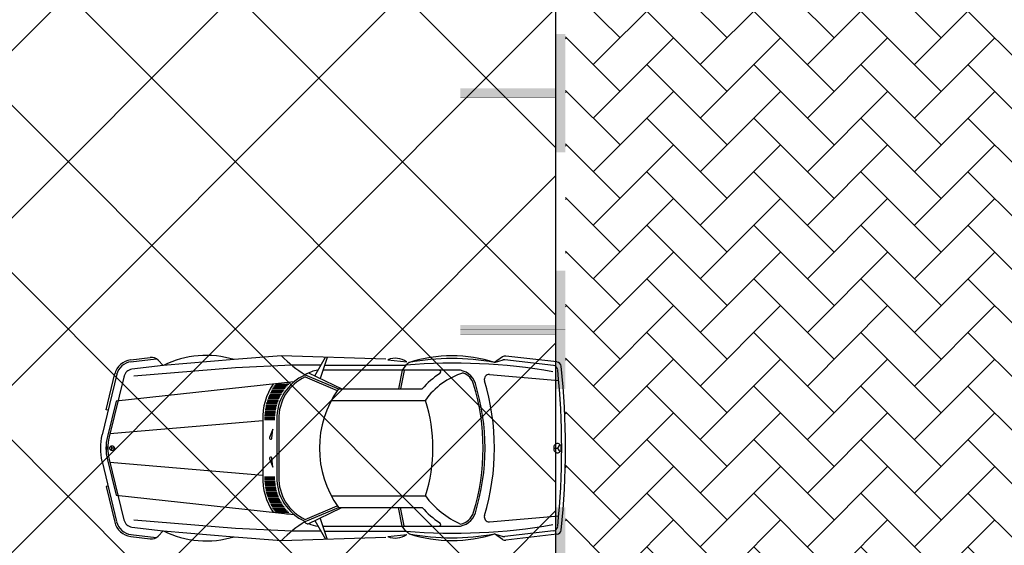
# Model space of a CAD drawing. Header units: millimetres. Extents: x 747415 to 1601423, y -236173 to 551995.
# Tile 427 of 549: x 1126441 to 1136847, y 203662 to 209213. Entities that reach past the tile are written whole.
import ezdxf

# ---------------------------------------------------------------- set-up
doc = ezdxf.new("R2010")
doc.units = ezdxf.units.MM
doc.header["$LTSCALE"] = 100
doc.header["$MEASUREMENT"] = 0
doc.linetypes.add('DASHED2', pattern=[9.525, 6.35, -3.175])
doc.layers.get('0').update_dxf_attribs({"linetype": 'CONTINUOUS', "lineweight": 0})
for name, color, linetype in [('T--A9041_VERHARDING_Parkeren', 9, 'CONTINUOUS'), ('T--L9041_VERHARDING_Wegen', 7, 'CONTINUOUS'), ('T--L9082_INRICHTING_SPECIFIEK_Auto', 8, 'CONTINUOUS')]:
    doc.layers.add(name, color=color, linetype=linetype)
for name, color, linetype, lineweight in [('T--A9041_VERHARDING_Wegen', 21, 'CONTINUOUS', 0), ('T--A9042_BEPLANTING', 90, 'CONTINUOUS', 0), ('T--L9067_BEHEERVOORZIENING_Belijning', 7, 'DASHED2', 0)]:
    doc.layers.add(name, color=color, linetype=linetype, lineweight=lineweight)
doc.layers.add('T--A9072_BELIJNING', color=7, linetype='CONTINUOUS', lineweight=0, true_color=0xffffff)

# ---------------------------------------------------------------- blocks, each defined once
blk = doc.blocks.new('auto09')
for points in [[(-4594, 932), (-4388, 958)], [(-4592, 912), (-4326, 945)], [(-1900, 939), (-3000, 975), (-3500, 935), (-4250, 874), (-4582, 833)], [(-2650, 764), (-2535, 960)], [(-2518, 959), (-2594, 737)], [(-666, 964), (-750, 905), (-660, 932)], [(-90, 910), (-631, 973)], [(-2585, 875), (-2891, 875), (-3488, 849), (-4561, 762)], [(-4250, 874), (-4305, 929)], [(-2547, 875), (-1687, 875), (-1724, 825), (-1764, 625)], [(-1876, 933), (-1678, 911)], [(-1650, 905), (-1687, 875)], [(-126, 874), (-640, 934)], [(-4742, 783), (-4898, 141)], [(-4835, 400), (-4855, 405), (-4762, 788)], [(-4665, 764), (-4821, 118)], [(-2750, 775), (-2400, 625), (-1513, 625)], [(-2750, 753), (-2412, 608)], [(-2714, 795), (-2363, 625)], [(-1143, 825), (-1338, 825), (-2564, 825)], [(-1704, 821), (-1744, 625)], [(-804, 777), (-71, 713)], [(-2870, 700), (-4750, 498), (-4841, 123)], [(-2474, 505), (-1480, 505)], [(-3200, 287), (-4814, 150)], [(-3200, 300), (-3200, -300)], [(-3050, 300), (-3050, -300)], [(-3030, 300), (-3030, -300)], [(-3102, 107), (-3092, 200), (-3127, 113)], [(-4835, 10), (-4855, 10)], [(-4767, 0), (-4792, 0), (-4804, 22)], [(-4804, -22), (-4792, 0)], [(-124, 0), (-84, 0)], [(-59, 39), (-84, 0), (-59, -39)], [(-4835, -10), (-4855, -10)], [(-4898, -141), (-4744, -776)], [(-4841, -123), (-4750, -498), (-2870, -700)], [(-4821, -118), (-4666, -757)], [(-3200, -287), (-4814, -150)], [(-3127, -113), (-3092, -200), (-3102, -107)], [(-4835, -400), (-4855, -405), (-4764, -781)], [(-2474, -505), (-1480, -505)], [(-2750, -753), (-2412, -608)], [(-2750, -775), (-2400, -625), (-1513, -625)], [(-2726, -801), (-2363, -625)], [(-1650, -905), (-1687, -875), (-1724, -825), (-1764, -625)], [(-1704, -821), (-1744, -625)], [(-804, -777), (-71, -713)], [(-2585, -875), (-2891, -875), (-3488, -849), (-4561, -762)], [(-2650, -764), (-2535, -960)], [(-2518, -959), (-2594, -737)], [(-2564, -825), (-1143, -825)], [(-4594, -932), (-4388, -958)], [(-4592, -912), (-4326, -945)], [(-4582, -833), (-4250, -874), (-3500, -935), (-3000, -975), (-1900, -939)], [(-4250, -874), (-4305, -929)], [(-2547, -875), (-1687, -875)], [(-1876, -933), (-1678, -911)], [(-666, -964), (-750, -905), (-660, -932)], [(-126, -874), (-640, -934)], [(-90, -910), (-631, -973)]]:
    blk.add_lwpolyline(points)
at = {"color": 0}
for points in [[(-3095, 632), (-2963, 632)], [(-3086, 647), (-2951, 647)], [(-3076, 662), (-2938, 662)], [(-3066, 677), (-2924, 677)], [(-2947, 692), (-2909, 692)], [(-3143, 527), (-3025, 527)], [(-3138, 542), (-3018, 542)], [(-3132, 557), (-3011, 557)], [(-3125, 572), (-3002, 572)], [(-3119, 587), (-2994, 587)], [(-3111, 602), (-2984, 602)], [(-3103, 617), (-2974, 617)], [(-3171, 422), (-3059, 422)], [(-3168, 437), (-3056, 437)], [(-3165, 452), (-3052, 452)], [(-3162, 467), (-3047, 467)], [(-3158, 482), (-3043, 482)], [(-3153, 497), (-3037, 497)], [(-3149, 512), (-3031, 512)], [(-3180, 332), (-3070, 332)], [(-3180, 317), (-3070, 317)], [(-3179, 347), (-3069, 347)], [(-3178, 362), (-3068, 362)], [(-3177, 377), (-3066, 377)], [(-3175, 392), (-3064, 392)], [(-3173, 407), (-3062, 407)], [(-3180, 302), (-3070, 302)], [(-3180, -302), (-3070, -302)], [(-3180, -317), (-3070, -317)], [(-3180, -332), (-3070, -332)], [(-3179, -347), (-3069, -347)], [(-3178, -362), (-3068, -362)], [(-3177, -377), (-3066, -377)], [(-3175, -392), (-3064, -392)], [(-3173, -407), (-3062, -407)], [(-3171, -422), (-3059, -422)], [(-3168, -437), (-3056, -437)], [(-3165, -452), (-3052, -452)], [(-3162, -467), (-3047, -467)], [(-3158, -482), (-3043, -482)], [(-3153, -497), (-3037, -497)], [(-3149, -512), (-3031, -512)], [(-3143, -527), (-3025, -527)], [(-3138, -542), (-3018, -542)], [(-3132, -557), (-3011, -557)], [(-3125, -572), (-3002, -572)], [(-3119, -587), (-2994, -587)], [(-3111, -602), (-2984, -602)], [(-3103, -617), (-2974, -617)], [(-3095, -632), (-2963, -632)], [(-3086, -647), (-2951, -647)], [(-3076, -662), (-2938, -662)], [(-3066, -677), (-2924, -677)], [(-2947, -692), (-2909, -692)]]:
    blk.add_lwpolyline(points, dxfattribs=at)
blk.add_circle((-4792, 0), 25)
for centre, radius, start, end in [((-4376, 859), 100, 45, 97.1189), ((-3799, -32), 1012, 72.7917, 116.4269), ((-2067, 1885), 1303, 224.2823, 238.398), ((-1797, 744), 205, 54.627, 112.627), ((-1200, -506), 1481, 72.3164, 107.6836), ((-1200, -1558), 2504, 79.6469, 100.3531), ((-637, 923), 50, 83.3456, 124.992), ((-4569, 734), 200, 97.1189, 166.373), ((-4569, 734), 180, 97.1189, 166.373), ((-4569, 734), 100, 97.1189, 166.373), ((-1169, -5077), 5975, 80.0039, 94.9739), ((-646, 884), 50, 83.3456, 106.5565), ((-132, 824), 50, 5.8201, 83.3456), ((-95, 860), 50, 6.0456, 83.3456), ((-8215, 0), 8215, 353.9544, 6.0456), ((-2546, 314), 504, 113.8546, 181.5941), ((-2546, 314), 484, 114.8768, 181.5941), ((-2580, 514), 311, 96.4415, 123.1514), ((-863, 71), 855, 122.9407, 139.5881), ((-863, 71), 755, 106.7493, 144.888), ((-1338, 805), 20, 302.9407, 90), ((-1143, 625), 200, 16.9505, 90), ((-1143, 625), 180, 16.9505, 69.5058), ((-808, 727), 50, 85.0236, 196.9556), ((-8215, 0), 8175, 354.1799, 5.8201), ((-2546, 314), 654, 146.3661, 181.5941), ((-1523, 0), 1077, 144.5107, 215.4893), ((-3194, 0), 2324, 343.0495, 16.9505), ((-3194, 0), 2344, 343.0495, 16.9505), ((-3194, 0), 2444, 343.0444, 16.9556), ((-3034, 0), 1634, 341.9965, 18.0035), ((-4315, 0), 600, 166.373, 193.627), ((-4336, 0), 520, 166.373, 193.627), ((-4336, 0), 500, 166.373, 193.627), ((-3115, 108), 13, 157.8888, 353.6771), ((-62, 0), 62.3, 161.6663, 180), ((-62, 0), 62.3, 180, 198.3337), ((-73, 4), 50.8, 141.3402, 161.6663), ((-80, 9), 41.9, 117.3736, 141.3402), ((-84, 18), 32.3, 90, 117.3736), ((-84, 18), 32.3, 62.6264, 90), ((-89, 9), 41.9, 38.6598, 62.6264), ((-95, 4), 50.8, 18.3337, 38.6598), ((-106, 0), 62.3, 0, 18.3337), ((-3115, -108), 13, 6.3229, 202.1112), ((-73, -4), 50.8, 198.3337, 218.6598), ((-80, -9), 41.9, 218.6598, 242.6264), ((-84, -18), 32.3, 242.6264, 270), ((-84, -18), 32.3, 270, 297.3736), ((-89, -9), 41.9, 297.3736, 321.3402), ((-95, -4), 50.8, 321.3402, 341.6663), ((-106, 0), 62.3, 341.6663, 0), ((-2546, -314), 654, 178.4059, 213.6339), ((-2546, -314), 504, 178.4059, 246.1454), ((-2546, -314), 484, 178.4059, 245.1232), ((-720, 68), 952, 216.9946, 245.943), ((-863, -71), 855, 220.4119, 237.0593), ((-1143, -625), 200, 270, 343.0495), ((-1143, -625), 180, 281.3543, 343.0495), ((-808, -727), 50, 163.0444, 274.9764), ((-4569, -734), 200, 193.627, 262.8811), ((-4569, -734), 180, 193.627, 262.8811), ((-4569, -734), 100, 193.627, 262.8811), ((-2067, -1885), 1303, 121.602, 135.7177), ((-2580, -514), 321, 236.0194, 243.0005), ((-2580, -514), 311, 244.4102, 263.5585), ((-1169, 5077), 5975, 265.0261, 279.9961), ((-1338, -805), 20, 270, 57.0593), ((-132, -824), 50, 276.6544, 354.1799), ((-4376, -859), 100, 262.8811, 315), ((-3799, 32), 1012, 243.5731, 287.2083), ((-1797, -744), 205, 247.373, 305.373), ((-1200, 1558), 2504, 259.6469, 280.3531), ((-1200, 506), 1481, 252.3164, 287.6836), ((-646, -884), 50, 253.4435, 276.6544), ((-95, -860), 50, 276.6544, 353.9544), ((-637, -923), 50, 235.008, 276.6544)]:
    blk.add_arc(centre, radius, start, end)
blk.add_solid([(-4855, 10), (-4835, 10), (-4855, -10), (-4835, -10)])
blk = doc.blocks.new('9041_parkeerplaats_2500x5000_hoeklijn')
at = {"layer": 'T--A9072_BELIJNING', "linetype": 'Continuous'}
h = blk.add_hatch(color=256, dxfattribs=at)
h.paths.add_polyline_path([(-1200, -1390), (-1250, -1390), (-1250, -2500), (-625, -2500), (-625, -2390), (-1200, -2390)])
h.paths.add_polyline_path([(1250, -1390), (1200, -1390), (1200, -2390), (625, -2390), (625, -2500), (1250, -2500)])
at = {"layer": 'T--L9067_BEHEERVOORZIENING_Belijning', "const_width": 1}
for points in [[(-1200, -1390), (-1250, -1390), (-1250, -2500), (-625, -2500), (-625, -2390), (-1200, -2390)], [(1250, -1390), (1200, -1390), (1200, -2390), (625, -2390), (625, -2500), (1250, -2500)]]:
    blk.add_lwpolyline(points, close=True, dxfattribs=at)
blk = doc.blocks.new('*U289')
at = {"layer": 'T--L9067_BEHEERVOORZIENING_Belijning'}
blk.add_blockref('9041_parkeerplaats_2500x5000_hoeklijn', (0, 1945, 0), dxfattribs=at)
blk = doc.blocks.new('*U290')
at = {"layer": 'T--L9067_BEHEERVOORZIENING_Belijning', "color": 0, "linetype": 'ByBlock', "lineweight": -2, "transparency": 16777216}
for p in [(10000, 0), (12500, 0), (15000, 0)]:
    blk.add_blockref('*U289', p, dxfattribs=at)

msp = doc.modelspace()

# ---------------------------------------------------------------- hatches: boundary and pattern name
at = {"layer": 'T--A9041_VERHARDING_Parkeren', "linetype": 'Continuous'}
h = msp.add_hatch(dxfattribs=at)
h.set_pattern_fill('ANSI37', color=256, scale=10000, style=0)
h.paths.add_polyline_path([(1132108.673, 238596.127), (1128980.363, 238413.692), (1125732.531, 238214.978), (1122556.748, 237997.524), (1122308.673, 237977.636), (1122308.673, 193325.106), (1132108.673, 193325.106)])
at = {"layer": 'T--A9041_VERHARDING_Wegen', "linetype": 'Continuous'}
h = msp.add_hatch(dxfattribs=at)
h.set_pattern_fill('AR-HBONE', color=256, scale=100, style=0)
h.paths.add_polyline_path([(1132208.673, 193125.106), (1137308.673, 193125.106), (1137308.673, 238915.304), (1132208.673, 238602.265)])
at = {"layer": 'T--A9042_BEPLANTING'}
h = msp.add_hatch(dxfattribs=at)
h.set_pattern_fill('GRASS', color=256, scale=1500, style=0)
edge = h.paths.add_edge_path()
edge.add_line((1194589.183, 247525.193), (1194593.64, 247264.881))
edge.add_line((1194593.64, 247264.881), (1189597.042, 247120.843))
edge.add_line((1189597.042, 247120.843), (1179615.176, 246734.424))
edge.add_line((1179615.176, 246734.424), (1169673.169, 246260.926))
edge.add_line((1169673.169, 246260.926), (1159743.156, 245284.429))
edge.add_line((1159743.156, 245284.429), (1149794.302, 244232.037))
edge.add_line((1149794.302, 244232.037), (1139904.319, 243419.621))
edge.add_line((1139904.319, 243419.621), (1138613.747, 243325.021))
edge.add_line((1138613.747, 243325.021), (1135690.007, 243117.197))
edge.add_line((1135690.007, 243117.197), (1132771.926, 242932.503))
edge.add_line((1132771.926, 242932.503), (1129859.398, 242758.599))
edge.add_line((1129859.398, 242758.599), (1126616.556, 242566.575))
edge.add_line((1126616.556, 242566.575), (1123385.964, 242364.695))
edge.add_line((1123385.964, 242364.695), (1120184.728, 242139.833))
edge.add_line((1120184.728, 242139.833), (1117014.113, 241880.011))
edge.add_line((1117014.113, 241880.011), (1113876.289, 241570.228))
edge.add_line((1113876.289, 241570.228), (1110773.76, 241198.319))
edge.add_line((1110773.76, 241198.319), (1107692.214, 240764.72))
edge.add_line((1107692.214, 240764.72), (1104624.361, 240306.925))
edge.add_line((1104624.361, 240306.925), (1101572.465, 239835.828))
edge.add_line((1101572.465, 239835.828), (1100403.086, 239650.924))
edge.add_line((1100403.086, 239650.924), (1097780.987, 239217.99))
edge.add_line((1097780.987, 239217.99), (1095157.329, 238732.83))
edge.add_line((1095157.329, 238732.83), (1092526.922, 238274.052))
edge.add_line((1092526.922, 238274.052), (1089457.602, 237766.051))
edge.add_line((1089457.602, 237766.051), (1086388.73, 237224.846))
edge.add_line((1086388.73, 237224.846), (1083401.545, 236651.668))
edge.add_line((1083401.545, 236651.668), (1080469.385, 236024.459))
edge.add_line((1080469.385, 236024.459), (1077519.444, 235269.823))
edge.add_line((1077519.444, 235269.823), (1074567.867, 234454.498))
edge.add_line((1074567.867, 234454.498), (1071611.505, 233602.32))
edge.add_line((1071611.505, 233602.32), (1068661.406, 232725.291))
edge.add_line((1068661.406, 232725.291), (1065719.424, 231822.381))
edge.add_line((1065719.424, 231822.381), (1062684.54, 230856.109))
edge.add_line((1062684.54, 230856.109), (1059866.196, 229920.836))
edge.add_line((1059866.196, 229920.836), (1056845.381, 228880.035))
edge.add_line((1056845.381, 228880.035), (1054034.15, 227860.451))
edge.add_line((1054034.15, 227860.451), (1051908.682, 227043.859))
edge.add_line((1051908.682, 227043.859), (1051192.354, 226766.278))
edge.add_line((1051192.354, 226766.278), (1050671.69, 226564.519))
edge.add_line((1050671.69, 226564.519), (1049927.631, 226262.62))
edge.add_line((1049927.631, 226262.62), (1049070.32, 225903.54))
edge.add_line((1049070.32, 225903.54), (1048360.834, 225606.376))
edge.add_line((1048360.834, 225606.376), (1045574.185, 224396.868))
edge.add_line((1045574.185, 224396.868), (1042746.023, 223102.062))
edge.add_line((1042746.023, 223102.062), (1039916.204, 221736.561))
edge.add_line((1039916.204, 221736.561), (1037264.038, 220364.549))
edge.add_line((1037264.038, 220364.549), (1036639.036, 220037.907))
edge.add_line((1036639.036, 220037.907), (1035761.731, 219567.084))
edge.add_line((1035761.731, 219567.084), (1034455.173, 218860.02))
edge.add_line((1034455.173, 218860.02), (1031834.519, 217415.207))
edge.add_line((1031834.519, 217415.207), (1029063.532, 215837.52))
edge.add_line((1029063.532, 215837.52), (1026493.513, 214322.916))
edge.add_line((1026493.513, 214322.916), (1023661.374, 212596.81))
edge.add_line((1023661.374, 212596.81), (1021148.701, 211011.913))
edge.add_line((1021148.701, 211011.913), (1018664.489, 209394.723))
edge.add_line((1018664.489, 209394.723), (1016111.63, 207674.051))
edge.add_line((1016111.63, 207674.051), (1013541.964, 205866.676))
edge.add_line((1013541.964, 205866.676), (1011054.819, 204060.939))
edge.add_line((1011054.819, 204060.939), (1008551.61, 202180.933))
edge.add_line((1008551.61, 202180.933), (1006071.977, 200261.271))
edge.add_line((1006071.977, 200261.271), (1003623.026, 198305.877))
edge.add_line((1003623.026, 198305.877), (1001255.469, 196356.541))
edge.add_line((1001255.469, 196356.541), (998895.97, 194358.237))
edge.add_line((998895.97, 194358.237), (996592.894, 192340.973))
edge.add_line((996592.894, 192340.973), (994271.188, 190253.094))
edge.add_line((994271.188, 190253.094), (992089.799, 188232.713))
edge.add_line((992089.799, 188232.713), (989855.126, 186096.735))
edge.add_line((989855.126, 186096.735), (987565.682, 183840.779))
edge.add_line((987565.682, 183840.779), (985556.73, 181812.43))
edge.add_line((985556.73, 181812.43), (983340.235, 179499.914))
edge.add_line((983340.235, 179499.914), (981234.422, 177237.565))
edge.add_line((981234.422, 177237.565), (979162.94, 174943.215))
edge.add_line((979162.94, 174943.215), (977214.691, 172724.59))
edge.add_line((977214.691, 172724.59), (975036.892, 170165.071))
edge.add_line((975036.892, 170165.071), (973160.412, 167901.106))
edge.add_line((973160.412, 167901.106), (971300.145, 165540.186))
edge.add_line((971300.145, 165540.186), (970653.489, 164750.347))
edge.add_line((970653.489, 164750.347), (969323.906, 163031.694))
edge.add_line((969323.906, 163031.694), (967532.389, 160664.585))
edge.add_line((967532.389, 160664.585), (965620.33, 158124.446))
edge.add_line((965620.33, 158124.446), (963729.485, 155559.861))
edge.add_line((963729.485, 155559.861), (962160.024, 153368.205))
edge.add_line((962160.024, 153368.205), (960583.853, 151476.839))
edge.add_line((960583.853, 151476.839), (957868.106, 147829.141))
edge.add_line((957868.106, 147829.141), (955546.579, 144354.957))
edge.add_line((955546.579, 144354.957), (952781.766, 139999.101))
edge.add_line((952781.766, 139999.101), (950228.309, 135925.671))
edge.add_line((950228.309, 135925.671), (947689.507, 131669.07))
edge.add_line((947689.507, 131669.07), (945836.511, 128467.426))
edge.add_line((945836.511, 128467.426), (939785.242, 117718.876))
edge.add_line((939785.242, 117718.876), (930712.869, 102774.401))
edge.add_line((930712.869, 102774.401), (922173.53, 90199.799))
edge.add_arc((831492.457, 157259.067), 112782.989, 306.60619454, 323.5168236, ccw=False)
edge.add_line((898746.269, 66722.183), (906881.323, 58450.839))
edge.add_arc((1039056.702, -43733.649), 167068.849, 138.06483794, 142.29247104, ccw=False)
edge.add_line((914773.924, 67916.66), (924725.806, 83316.857))
edge.add_line((924725.806, 83316.857), (935036.865, 100427.915))
edge.add_line((935036.865, 100427.915), (938271.243, 105214.41))
edge.add_line((938271.243, 105214.41), (944567.151, 115601.153))
edge.add_line((944567.151, 115601.153), (949536.685, 124088.131))
edge.add_line((949536.685, 124088.131), (954824.472, 132626.587))
edge.add_line((954824.472, 132626.587), (959827.89, 140132.671))
edge.add_line((959827.89, 140132.671), (963059.812, 145135.12))
edge.add_line((963059.812, 145135.12), (965500.197, 148828.356))
edge.add_line((965500.197, 148828.356), (966613.361, 150562.786))
edge.add_line((966613.361, 150562.786), (968025.373, 152669.584))
edge.add_line((968025.373, 152669.584), (969925.147, 155201.552))
edge.add_line((969925.147, 155201.552), (971712.101, 157704.465))
edge.add_line((971712.101, 157704.465), (973307.285, 159791.446))
edge.add_line((973307.285, 159791.446), (974380.773, 161326.936))
edge.add_line((974380.773, 161326.936), (975513.5, 162711.848))
edge.add_line((975513.5, 162711.848), (977022.752, 164676.523))
edge.add_line((977022.752, 164676.523), (979125.989, 167160.936))
edge.add_line((979125.989, 167160.936), (980701.644, 168861.659))
edge.add_line((980701.644, 168861.659), (983077.997, 171627.505))
edge.add_line((983077.997, 171627.505), (985074.319, 173856.029))
edge.add_line((985074.319, 173856.029), (986909.132, 175828.505))
edge.add_line((986909.132, 175828.505), (989063.699, 178159.256))
edge.add_line((989063.699, 178159.256), (991154.428, 180245.145))
edge.add_line((991154.428, 180245.145), (993121.205, 182057.606))
edge.add_line((993121.205, 182057.606), (995324.494, 184142.051))
edge.add_line((995324.494, 184142.051), (997280.219, 186006.612))
edge.add_line((997280.219, 186006.612), (999623.744, 188200.448))
edge.add_line((999623.744, 188200.448), (1002349.065, 190608.065))
edge.add_line((1002349.065, 190608.065), (1004754.956, 192653.066))
edge.add_line((1004754.956, 192653.066), (1007294.928, 194741.918))
edge.add_line((1007294.928, 194741.918), (1008978.786, 196161.928))
edge.add_line((1008978.786, 196161.928), (1011076.047, 197755.95))
edge.add_line((1011076.047, 197755.95), (1013065.241, 199247.814))
edge.add_line((1013065.241, 199247.814), (1015821.037, 201346.882))
edge.add_line((1015821.037, 201346.882), (1017686.716, 202722.52))
edge.add_line((1017686.716, 202722.52), (1020957.031, 204817.97))
edge.add_line((1020957.031, 204817.97), (1023228.197, 206313.401))
edge.add_line((1023228.197, 206313.401), (1026470.58, 208376.744))
edge.add_line((1026470.58, 208376.744), (1028603.548, 209658.432))
edge.add_line((1028603.548, 209658.432), (1030968.801, 211111.637))
edge.add_line((1030968.801, 211111.637), (1032974.557, 212278.47))
edge.add_line((1032974.557, 212278.47), (1034989.373, 213415.47))
edge.add_line((1034989.373, 213415.47), (1036654.679, 214452.728))
edge.add_line((1036654.679, 214452.728), (1038246.03, 215241.653))
edge.add_line((1038246.03, 215241.653), (1039948.347, 216202.761))
edge.add_line((1039948.347, 216202.761), (1041825.775, 217172.039))
edge.add_line((1041825.775, 217172.039), (1043014.131, 217759.859))
edge.add_line((1043014.131, 217759.859), (1045164.207, 218821.145))
edge.add_line((1045164.207, 218821.145), (1047341.541, 219812.404))
edge.add_line((1047341.541, 219812.404), (1050071.07, 221013.985))
edge.add_line((1050071.07, 221013.985), (1051244.22, 221490.97))
edge.add_line((1051244.22, 221490.97), (1052347.556, 221956.97))
edge.add_line((1052347.556, 221956.97), (1053649.506, 222430.47))
edge.add_line((1053649.506, 222430.47), (1054533.126, 222784.97))
edge.add_line((1054533.126, 222784.97), (1056086.056, 223306.47))
edge.add_line((1056086.056, 223306.47), (1057869.317, 223968.97))
edge.add_line((1057869.317, 223968.97), (1060574.556, 224929.97))
edge.add_line((1060574.556, 224929.97), (1063483.693, 225922.97))
edge.add_line((1063483.693, 225922.97), (1065608.903, 226631.593))
edge.add_line((1065608.903, 226631.593), (1069173.064, 227676.47))
edge.add_line((1069173.064, 227676.47), (1072281.977, 228625.637))
edge.add_line((1072281.977, 228625.637), (1075375.394, 229611.47))
edge.add_line((1075375.394, 229611.47), (1077123.927, 230119.62))
edge.add_line((1077123.927, 230119.62), (1080375.394, 230986.97))
edge.add_line((1080375.394, 230986.97), (1082892.594, 231747.063))
edge.add_line((1082892.594, 231747.063), (1087287.423, 232727.295))
edge.add_line((1087287.423, 232727.295), (1089726.851, 233304.236))
edge.add_line((1089726.851, 233304.236), (1092683.446, 233905.227))
edge.add_line((1092683.446, 233905.227), (1095564.394, 234529.046))
edge.add_line((1095564.394, 234529.046), (1098820.303, 235134.124))
edge.add_line((1098820.303, 235134.124), (1101429.17, 235680.801))
edge.add_line((1101429.17, 235680.801), (1102775.394, 235932.97))
edge.add_line((1102775.394, 235932.97), (1105482.445, 236248.973))
edge.add_line((1105482.445, 236248.973), (1107758.807, 236612.397))
edge.add_line((1107758.807, 236612.397), (1110496.735, 236978.709))
edge.add_line((1110496.735, 236978.709), (1115376.091, 237663.748))
edge.add_line((1115376.091, 237663.748), (1120160.891, 238162.648))
edge.add_line((1120160.891, 238162.648), (1122883.614, 238303.454))
edge.add_line((1122883.614, 238303.454), (1125390.669, 238461.915))
edge.add_line((1125390.669, 238461.915), (1128123.405, 238391.97))
edge.add_line((1128123.405, 238391.97), (1132768.171, 238736.47))
edge.add_line((1132768.171, 238736.47), (1135790.587, 239107.966))
edge.add_line((1135790.587, 239107.966), (1138342.94, 239481.456))
edge.add_line((1138342.94, 239481.456), (1142060.43, 239524.47))
edge.add_line((1142060.43, 239524.47), (1147419.918, 239838.053))
edge.add_line((1147419.918, 239838.053), (1152508.673, 240937.759))
edge.add_line((1152508.673, 240937.759), (1161790.445, 241405.25))
edge.add_line((1161790.445, 241405.25), (1166293.104, 242414.317))
edge.add_line((1166293.104, 242414.317), (1170003.913, 243136.47))
edge.add_line((1170003.913, 243136.47), (1182817.631, 243902.97))
edge.add_line((1182817.631, 243902.97), (1191677.387, 244103.47))
edge.add_line((1191677.387, 244103.47), (1200992.076, 244164.47))
edge.add_line((1200992.076, 244164.47), (1212315.556, 244345.47))
edge.add_line((1212315.556, 244345.47), (1212435.36, 247419.97))
edge.add_line((1212435.36, 247419.97), (1205479.36, 247503.517))
edge.add_line((1205479.36, 247503.517), (1202606.248, 247460.622))
edge.add_line((1202606.248, 247460.622), (1194593.64, 247264.881))

# ---------------------------------------------------------------- linework, layer by layer
at = {"layer": 'T--A9041_VERHARDING_Parkeren', "linetype": 'Continuous'}
msp.add_lwpolyline([(1132108.673, 238596.127), (1128980.363, 238413.692), (1125732.531, 238214.978), (1122556.748, 237997.524), (1122308.673, 237977.636), (1122308.673, 193325.106), (1132108.673, 193325.106)], close=True, dxfattribs=at)
at = {"layer": 'T--A9041_VERHARDING_Wegen', "linetype": 'Continuous', "const_width": 1}
msp.add_lwpolyline([(1132208.673, 193125.106), (1137308.673, 193125.106), (1137308.673, 238915.304), (1132208.673, 238602.265)], close=True, dxfattribs=at)
at = {"layer": 'T--L9041_VERHARDING_Wegen', "const_width": 1}
msp.add_lwpolyline([(1132208.673, 193125.106), (1132208.673, 238596.127)], dxfattribs=at)

# ---------------------------------------------------------------- block references
at = {"layer": 'T--L9067_BEHEERVOORZIENING_Belijning', "rotation": 89.99999999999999}
msp.add_blockref('*U290', (1131653.673, 194687.759, 0.5), dxfattribs=at)
at = {"layer": 'T--L9082_INRICHTING_SPECIFIEK_Auto'}
msp.add_blockref('auto09', (1132208.673, 204687.759), dxfattribs=at)

doc.saveas('drawing.dxf')
